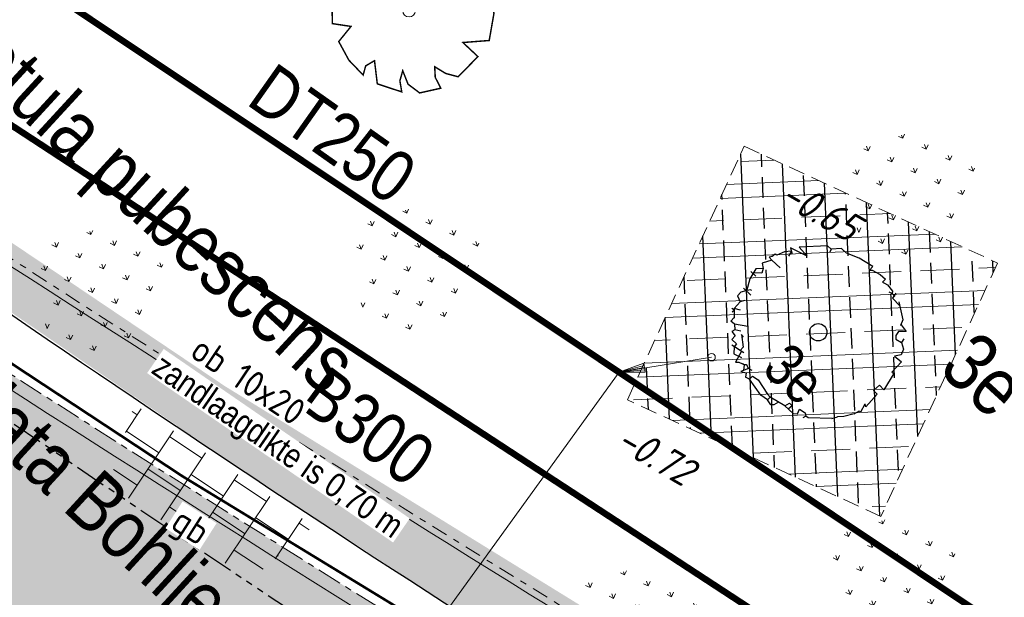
# Model space of a CAD drawing. Header units: metres. Extents: x 111546 to 149831, y 498798 to 507863.
# Tile 346 of 656: x 112004 to 112019, y 501482 to 501491. Entities that reach past the tile are written whole.
import ezdxf
from ezdxf.enums import TextEntityAlignment as Align

# ---------------------------------------------------------------- set-up
doc = ezdxf.new("R2010")
doc.units = ezdxf.units.M
for name, pattern in [('ACAD_ISO06W100', [36, 24, -3, 0, -3, 0, -3, 0, -3]), ('ACAD_ISO14W100', [24, 12, -3, 0, -3, 0, -3, 0, -3]), ('CENTER2', [28.575, 19.05, -3.175, 3.175, -3.175]), ('DASHDOT', [25.4, 12.7, -6.35, 0, -6.35]), ('DASHDOT2', [12.7, 6.35, -3.175, 0, -3.175]), ('DASHED', [19.05, 12.7, -6.35]), ('RI-HWA', [7.4, 5, -2.4])]:
    doc.linetypes.add(name, pattern=pattern)
for name, color, linetype in [('0-hoogte mv-bestaand', 253, 'Continuous'), ('0-maatvoering details', 3, 'Continuous'), ('1-ontgraven teelaarde tbv aanbrengen cunet', 252, 'DASHED'), ('1-ontgraven teelaarde tbv grondverbetering bomen', 153, 'Continuous'), ('2-nw-diameter DWA', 20, 'Continuous'), ('2-nw-diameter HWA', 160, 'Continuous'), ('2-nw-streng-DWA beton', 20, 'DASHED'), ('2-nw-streng-HWA', 160, 'RI-HWA'), ('3-NW-HV-316010+318010-Afwerken zandbed voor wegfundering en menggranulaat-opp', 20, 'Continuous'), ('3-vw-asfalt-zagen', 160, 'IE-TERREINAFSCHEIDING-KUNSTMATIG-OPEN'), ('3-vw-band-gazonband', 112, 'ACAD_ISO06W100'), ('3-vw-band-ob 6x20', 30, 'Continuous'), ('4-nw-boom tekst', 7, 'Continuous'), ('Q26_BOOM', 252, 'Continuous')]:
    doc.layers.add(name, color=color, linetype=linetype)
for name, color, linetype, lineweight in [('2-nw-inlaat-hwa 125', 160, 'Continuous', 15), ('2-YY-kolkleiding HWA 125mm', 150, 'Continuous', 15), ('3-nw-band-gb 5-20x20 gb-achterkant', 7, 'CENTER2', 13), ('3-nw-band-gb 5-20x20 gb-voorkant', 7, 'Continuous', 13), ('3-nw-band-ob 10x20', 7, 'Continuous', 13), ('3-nw-band-ob 10x20-achterkant', 7, 'DASHDOT', 13), ('3-nw-band-trb18-20x20-achterkant-betonrug', 20, 'ACAD_ISO14W100', 13), ('3-nw-band-trb18-20x20-achterkant-stelspecie', 103, 'DASHDOT2', 15), ('3-nw-band-trb18-20x20-voorkant-betonrug', 20, 'Continuous', 13), ('3-nw-band-trb18-20x20-voorkant-stelspecie', 103, 'Continuous', 15), ('3-nw-BSS-wit-tussen tegels en asfalt fietspad', 2, 'DASHED', 13), ('3-nw-mat-hatch-asfalt zwart', 7, 'Continuous', 13), ('3-nw-materiaal scheiding-asfalt', 7, 'DASHED', 15), ('3-nw-text-20-herinrichting', 7, 'Continuous', 15), ('3-vw-verharding', 3, 'Continuous', 15), ('4-bs-gras', 253, 'Continuous', 9), ('4-nw materiaalscheiding-groen', 210, 'DASHED', 13), ('4-nw-boom 1e grootte', 7, 'Continuous', 35), ('4-nw-boom 2e grootte', 7, 'Continuous', 35), ('4-nw-boom 3e grootte', 7, 'Continuous', 35), ('4-nw-grondverbetering moerige grond', 94, 'Continuous', 15)]:
    doc.layers.add(name, color=color, linetype=linetype, lineweight=lineweight)
doc.layers.add('3-nw-menggranulaat', color=7, linetype='Continuous', lineweight=13, true_color=0xebebeb)
doc.styles.add('veysel', font='isocp-ie.shx', dxfattribs={"height": 0.1})
doc.styles.add('Zaanstad', font='ARIALN.TTF')
doc.styles.add('Zaanstad 1-500 2.0mm', font='ARIALN.TTF', dxfattribs={"height": 1})
doc.linetypes.add('IE-TERREINAFSCHEIDING-KUNSTMATIG-OPEN', pattern='A,7,-1.5,[67,NLCS.SHX,S=0.75,R=0,X=0,Y=0],-1.5', length=10)

# ---------------------------------------------------------------- blocks, each defined once
blk = doc.blocks.new('Q26')
at = {"linetype": 'Continuous', "lineweight": 20, "const_width": 0.0225}
blk.add_lwpolyline([(0.757, 0.516), (1.237, 0.371), (1.308, -0.046), (1.235, -0.463), (0.83, -0.494), (1.061, -0.711), (0.757, -1.022), (0.565, -0.971), (0.395, -0.867), (0.404, -1.032), (0.49, -1.198), (0.163, -1.271), (-0.015, -1.136), (-0.097, -0.929), (-0.141, -1.084), (-0.112, -1.255), (-0.489, -1.131), (-0.532, -0.774), (-0.668, -0.854), (-0.707, -0.996), (-0.927, -0.766), (-1.083, -0.479), (-0.894, -0.246), (-1.181, -0.203), (-1.187, 0.104), (-1.122, 0.367), (-0.847, 0.398), (-1.04, 0.503), (-0.879, 0.749), (-0.663, 0.95), (-0.402, 0.826), (-0.388, 0.795), (-0.382, 0.942), (-0.452, 1.088), (-0.194, 1.172), (0.076, 1.199), (0.118, 1.07), (0.119, 0.935), (0.148, 0.935), (0.252, 1.031), (0.325, 1.167), (0.626, 1.059), (0.6, 0.925), (0.525, 0.78), (0.856, 0.885), (1.105, 0.593), (0.924, 0.584)], close=True, dxfattribs=at)
at = {"linetype": 'Continuous', "lineweight": 20}
blk.add_circle((0.001, -0.001), 0.0983, dxfattribs=at)
blk = doc.blocks.new('tgls')
at = {"linetype": 'Continuous'}
for p, q in [((-1.018, -0.663), (-1.018, 0.575)), ((-0.418, -0.668), (-0.418, 0.573)), ((0.182, -0.673), (0.182, 0.57)), ((0.782, -0.678), (0.782, 0.568)), ((-1.018, 0.329), (-1.552, 0.329)), ((0.182, 0.329), (-0.418, 0.329)), ((1.218, 0.329), (0.782, 0.329)), ((-1.618, 0.029), (-1.635, 0.029)), ((-1.618, -0.658), (-1.618, 0.09)), ((-0.418, 0.029), (-1.018, 0.029)), ((0.782, 0.029), (0.182, 0.029)), ((-1.018, -0.271), (-1.618, -0.271)), ((0.182, -0.271), (-0.418, -0.271)), ((1.382, -0.271), (0.782, -0.271)), ((1.382, -0.682), (1.382, -0.248)), ((-1.618, -0.571), (-1.803, -0.571)), ((-0.418, -0.571), (-1.018, -0.571)), ((0.782, -0.571), (0.182, -0.571)), ((1.473, -0.571), (1.382, -0.571))]:
    blk.add_line(p, q, dxfattribs=at)
blk = doc.blocks.new('4-boom 1e grootte')
at = {"layer": '4-nw-boom tekst', "style": 'Zaanstad'}
blk.add_attdef('BOOMSOORT', text='', height=0.9, dxfattribs=at).set_placement((2.842, 1.834), align=Align.BOTTOM_LEFT)
blk = doc.blocks.new('4-boom 3e grootte')
at = {"lineweight": 30}
for p, q in [((-0.307, 1.267), (-0.502, 1.193)), ((-0.063, 1.315), (-0.307, 1.267)), ((-0.063, 1.315), (-0.063, 1.24)), ((-0.063, 1.24), (-0.036, 1.268)), ((-0.036, 1.268), (0.102, 1.303)), ((0.102, 1.303), (0.212, 1.303)), ((0.212, 1.303), (0.206, 1.238)), ((0.206, 1.238), (0.241, 1.25)), ((0.241, 1.25), (0.291, 1.261)), ((0.291, 1.261), (0.413, 1.242)), ((0.413, 1.242), (0.437, 1.212)), ((0.472, 1.252), (0.489, 1.162)), ((-0.795, 1.078), (-1.1, 0.767)), ((-0.722, 1.078), (-0.795, 1.078)), ((-0.612, 1.193), (-0.722, 1.078)), ((-0.722, 1.078), (-0.703, 1.029)), ((-0.502, 1.193), (-0.612, 1.193)), ((0.437, 1.212), (0.388, 1.193)), ((0.437, 1.212), (0.431, 1.169)), ((0.437, 1.212), (0.498, 1.206)), ((0.489, 1.162), (0.648, 1.15)), ((0.596, 1.187), (0.828, 1.023)), ((0.828, 1.023), (0.864, 0.937)), ((0.864, 0.937), (0.864, 0.949)), ((0.864, 0.949), (0.864, 0.937)), ((0.864, 0.949), (0.992, 0.925)), ((0.992, 0.925), (0.901, 0.846)), ((-1.1, 0.767), (-0.917, 0.747)), ((0.901, 0.846), (0.913, 0.773)), ((0.913, 0.773), (0.956, 0.73)), ((1.041, 0.815), (1.053, 0.754)), ((-1.148, 0.638), (-1.222, 0.559)), ((-0.917, 0.747), (-1.197, 0.669)), ((-1.197, 0.669), (-1.112, 0.614)), ((-1.148, 0.638), (-1.13, 0.553)), ((0.956, 0.73), (1.053, 0.754)), ((1.053, 0.754), (1.145, 0.699)), ((1.175, 0.608), (1.114, 0.526)), ((1.145, 0.699), (1.175, 0.608)), ((-1.222, 0.559), (-1.27, 0.443)), ((1.114, 0.526), (1.254, 0.535)), ((1.254, 0.535), (1.254, 0.315)), ((-1.276, 0.334), (-1.356, 0.199)), ((-1.313, 0.378), (-1.337, 0.34)), ((-1.337, 0.34), (-1.276, 0.334)), ((-1.301, 0.437), (-1.313, 0.378)), ((-1.27, 0.443), (-1.301, 0.437)), ((-1.1, 0.334), (-1.276, 0.334)), ((1.254, 0.315), (1.291, 0.321)), ((1.291, 0.321), (1.346, 0.029)), ((-1.356, 0.199), (-1.289, 0.151)), ((-1.289, 0.151), (-1.368, 0.071)), ((-1.368, 0.071), (-1.331, -0.106)), ((-1.258, 0.083), (-1.353, 0)), ((-1.289, 0.151), (-1.258, 0.083)), ((1.248, 0.041), (1.236, -0.087)), ((1.346, 0.029), (1.248, 0.041)), ((-1.398, -0.014), (-1.295, -0.014)), ((-1.331, -0.106), (-1.24, -0.282)), ((1.236, -0.087), (1.315, -0.087)), ((1.315, -0.087), (1.315, -0.35)), ((-1.307, -0.282), (-1.148, -0.282)), ((-1.252, -0.282), (-1.295, -0.35)), ((-1.209, -0.221), (-1.246, -0.27)), ((-1.191, -0.221), (-1.209, -0.221)), ((-1.295, -0.35), (-1.295, -0.429)), ((-1.295, -0.429), (-1.203, -0.471)), ((-1.167, -0.411), (-1.203, -0.471)), ((1.315, -0.459), (1.279, -0.325)), ((1.315, -0.35), (1.279, -0.325)), ((-1.203, -0.471), (-1.203, -0.606)), ((-1.112, -0.557), (-1.203, -0.606)), ((-1.203, -0.606), (-1.1, -0.715)), ((1.261, -0.551), (1.169, -0.691)), ((1.261, -0.551), (1.285, -0.471)), ((1.315, -0.459), (1.285, -0.471)), ((-1.179, -0.624), (-1.228, -0.63)), ((-1.179, -0.624), (-1.185, -0.667)), ((-1.106, -0.783), (-1.106, -0.709)), ((-0.856, -0.667), (-1.033, -0.783)), ((1.053, -0.837), (1.102, -0.758)), ((1.169, -0.691), (1.102, -0.758)), ((-1.033, -0.783), (-1.106, -0.783)), ((-1.033, -0.783), (-0.972, -0.844)), ((-0.972, -0.844), (-0.99, -0.892)), ((-0.99, -0.892), (-0.904, -0.904)), ((-0.886, -0.795), (-0.972, -0.844)), ((-0.904, -0.904), (-0.904, -0.984)), ((-0.795, -0.837), (-0.844, -0.825)), ((-0.844, -0.825), (-0.697, -0.953)), ((1.053, -0.837), (0.779, -1.075)), ((-0.904, -0.984), (-0.807, -0.984)), ((-0.63, -1.008), (-0.844, -1.045)), ((-0.807, -0.984), (-0.801, -1.039)), ((-0.801, -1.039), (-0.734, -1.124)), ((-0.697, -0.953), (-0.697, -1.02)), ((-0.672, -1.015), (-0.624, -1.203)), ((0.59, -1.069), (0.693, -1.051)), ((0.693, -1.051), (0.736, -1.081)), ((-0.734, -1.124), (-0.606, -1.087)), ((-0.624, -1.203), (-0.587, -1.167)), ((-0.587, -1.167), (-0.532, -1.148)), ((-0.502, -1.142), (-0.532, -1.148)), ((-0.471, -1.118), (-0.502, -1.142)), ((-0.502, -1.142), (-0.451, -1.213)), ((-0.478, -1.112), (-0.471, -1.118)), ((-0.471, -1.118), (-0.411, -1.136)), ((-0.411, -1.136), (-0.471, -1.252)), ((-0.471, -1.252), (-0.391, -1.212)), ((-0.35, -1.124), (-0.411, -1.136)), ((-0.391, -1.212), (-0.356, -1.27)), ((-0.289, -1.185), (-0.185, -1.167)), ((-0.289, -1.246), (-0.289, -1.185)), ((-0.185, -1.167), (0.071, -1.234)), ((0.388, -1.185), (0.132, -1.24)), ((0.279, -1.208), (0.254, -1.289)), ((0.388, -1.185), (0.413, -1.106)), ((0.388, -1.185), (0.565, -1.185)), ((0.413, -1.106), (0.474, -1.106)), ((0.474, -1.106), (0.462, -1.185)), ((0.565, -1.185), (0.614, -1.142)), ((0.614, -1.142), (0.59, -1.069)), ((0.736, -1.081), (0.718, -1.13)), ((0.779, -1.075), (0.736, -1.081)), ((-0.289, -1.246), (-0.356, -1.27)), ((0.004, -1.313), (-0.289, -1.246)), ((0.132, -1.295), (0.004, -1.313)), ((0.071, -1.234), (0.132, -1.24)), ((0.132, -1.24), (0.132, -1.295)), ((0.218, -1.319), (0.132, -1.295)), ((0.254, -1.289), (0.218, -1.319))]:
    blk.add_line(p, q, dxfattribs=at)
blk.add_circle((0, 0), 0.134, dxfattribs=at)
at = {"layer": '4-nw materiaalscheiding-groen', "color": 7, "style": 'Zaanstad'}
blk.add_text('3e', height=0.65, dxfattribs=at).set_placement((-0.246, -1.04))
at = {"layer": '4-nw-boom tekst', "style": 'Zaanstad'}
blk.add_attdef('BOOMSOORT', text='', height=0.9, dxfattribs=at).set_placement((1.754, 0.535), align=Align.BOTTOM_LEFT)
blk = doc.blocks.new('4-boom 2e grootte')
at = {"layer": '4-nw-boom tekst', "style": 'Zaanstad'}
blk.add_attdef('BOOMSOORT', text='', height=0.9, dxfattribs=at).set_placement((2.061, 1.223), align=Align.BOTTOM_LEFT)
blk = doc.blocks.new('2-inlaat')
for p, q in [((-1.728, 2.693), (0, 0)), ((0, 0), (-0.357, 0.822))]:
    blk.add_line(p, q)
blk.add_lwpolyline([(-0.357, 0.822), (-0.618, 0.653), (0, 0), (-0.424, 0.781), (-0.552, 0.694), (0, 0), (-0.491, 0.739)])
blk.add_circle((-1.728, 2.693), 0.128)

msp = doc.modelspace()

# ---------------------------------------------------------------- hatches: boundary and pattern name
at = {"layer": '1-ontgraven teelaarde tbv grondverbetering bomen', "ltscale": 10}
h = msp.add_hatch(dxfattribs=at)
h.set_pattern_fill('ANSI33', color=256, scale=0.1, angle=90)
h.set_pattern_definition([(92.41437, (111779.7938, 501456.31576), (-0.6344363, -0.0267502), []), (92.41437, (111780.0976, 501456.64635), (-0.6344363, -0.0267502), [0.3175, -0.15875])])
h.paths.add_polyline_path([(112014.8913, 501489.278), (112018.7969, 501487.479), (112016.9978, 501483.5734), (112013.0923, 501485.3725)])
at = {"layer": '3-nw-menggranulaat', "ltscale": 0.02}
h = msp.add_hatch(color=256, dxfattribs=at)
h.dxf.hatch_style = 1
edge = h.paths.add_edge_path()
edge.add_arc((112001.698, 501254.9293), 191.0978, 65.157628, 68.54918, ccw=False)
edge.add_arc((112051.5937, 501362.7078), 72.3301, 58.728744, 65.15638, ccw=False)
edge.add_arc((112051.9885, 501363.7727), 71.2153, 53.128423, 58.555518, ccw=False)
edge.add_arc((112109.7502, 501439.076), 23.7066, 230.65127, 256.57782)
edge.add_line((112104.2473, 501416.0169), (112103.2894, 501419.9684))
edge.add_arc((112112.977, 501444.7965), 26.6512, 237.88147, 248.68499, ccw=False)
edge.add_arc((112164.7613, 501522.5479), 120.0615, 234.033446, 236.678612, ccw=False)
edge.add_arc((112059.1446, 501375.1409), 61.2836, 55.054594, 58.728773)
edge.add_arc((112051.5933, 501362.7072), 75.8308, 58.728773, 65.156409)
edge.add_arc((112001.698, 501254.9293), 194.5978, 65.157628, 68.549965)
edge.add_arc((110702.9936, 497927.1044), 3766.8587, 68.6746807, 68.8977944)
edge.add_arc((112177.1944, 501730.1081), 311.9351, 242.796586, 247.770921, ccw=False)
edge.add_arc((112034.708, 501452.9589), 0.305, 164.6922, 247.8295, ccw=False)
edge.add_line((112034.4139, 501453.0394), (112034.5326, 501453.2655))
edge.add_line((112034.5326, 501453.2655), (112031.5168, 501454.8335))
edge.add_line((112031.5168, 501454.8335), (112031.0519, 501453.9907))
edge.add_arc((112030.7892, 501454.1356), 0.3, 231.13017, 331.11964, ccw=False)
edge.add_line((112030.6009, 501453.902), (112028.9217, 501455.2555))
edge.add_arc((112008.6918, 501427.6832), 34.1977, 53.73245, 61.20333)
edge.add_arc((112196.9704, 501771.6456), 357.9235, 232.750083, 241.314196, ccw=False)
edge.add_arc((111980.5292, 501486.9543), 0.3, 141.9463, 226.27403, ccw=False)
edge.add_line((111980.293, 501487.1392), (111980.4168, 501487.2974))
edge.add_line((111980.4168, 501487.2974), (111977.7245, 501489.3714))
edge.add_line((111977.7245, 501489.3714), (111977.5962, 501489.2129))
edge.add_arc((111977.3591, 501489.3967), 0.3, 231.9463, 322.22415, ccw=False)
edge.add_arc((112183.8463, 501755.0102), 336.7335, 231.040572, 232.138425, ccw=False)
edge.add_arc((112182.5932, 501757.506), 337.8959, 220.566267, 231.471905, ccw=False)
edge.add_line((111925.9091, 501537.7631), (111924.814, 501538.9138))
edge.add_line((111924.814, 501538.9138), (111924.2688, 501539.4794))
edge.add_line((111924.2688, 501539.4794), (111923.5727, 501540.1514))
edge.add_line((111923.5727, 501540.1514), (111923.062, 501540.6079))
edge.add_line((111923.062, 501540.6079), (111921.6684, 501541.8303))
edge.add_line((111921.6684, 501541.8303), (111920.9772, 501542.4758))
edge.add_line((111920.9772, 501542.4758), (111919.1418, 501544.1465))
edge.add_line((111919.1418, 501544.1465), (111913.4894, 501549.4428))
edge.add_line((111913.4894, 501549.4428), (111910.022, 501552.7518))
edge.add_arc((111923.8992, 501567.7123), 20.4057, 215.1917, 227.15117, ccw=False)
edge.add_line((111907.2231, 501555.9522), (111906.5301, 501556.9348))
edge.add_line((111906.5301, 501556.9348), (111901.6864, 501564.2844))
edge.add_arc((111902.3519, 501564.7283), 0.8, 131.72399, 213.70598, ccw=False)
edge.add_line((111901.8195, 501565.3254), (111902.7886, 501566.1896))
edge.add_line((111902.7886, 501566.1896), (111900.5994, 501568.6589))
edge.add_line((111900.5994, 501568.6589), (111900.1549, 501568.2625))
edge.add_arc((111899.6225, 501568.8596), 0.8, 216.71707, 311.72399, ccw=False)
edge.add_line((111898.9812, 501568.3813), (111897.54, 501570.3136))
edge.add_arc((111772.2737, 501477.014), 156.1937, 36.679082, 48.164313)
edge.add_line((111876.4543, 501593.3878), (111874.8319, 501591.4998))
edge.add_arc((111771.4048, 501476.2953), 154.8201, 36.700144, 48.083473, ccw=False)
edge.add_line((111895.5355, 501568.8199), (111898.8593, 501564.0338))
edge.add_line((111898.8593, 501564.0338), (111905.3584, 501554.1339))
edge.add_line((111905.3584, 501554.1339), (111906.9046, 501552.4156))
edge.add_line((111906.9046, 501552.4156), (111913.78, 501545.912))
edge.add_arc((111912.8891, 501544.9653), 1.3, -43.26018, 46.73982, ccw=False)
edge.add_line((111913.8359, 501544.0744), (111913.7325, 501543.9646))
edge.add_line((111913.7325, 501543.9646), (111915.8445, 501541.9772))
edge.add_line((111915.8445, 501541.9772), (111915.9441, 501542.0831))
edge.add_arc((111916.8908, 501541.1922), 1.3, 47.69038, 136.73982, ccw=False)
edge.add_line((111917.7659, 501542.1535), (111919.3503, 501540.7113))
edge.add_line((111919.3503, 501540.7113), (111920.0576, 501540.0508))
edge.add_line((111920.0576, 501540.0508), (111921.471, 501538.811))
edge.add_line((111921.471, 501538.811), (111921.9389, 501538.3928))
edge.add_line((111921.9389, 501538.3928), (111922.5707, 501537.7827))
edge.add_line((111922.5707, 501537.7827), (111923.0807, 501537.2536))
edge.add_line((111923.0807, 501537.2536), (111924.129, 501536.1523))
edge.add_arc((112182.606, 501757.5182), 340.3135, 220.57754, 231.46588)
edge.add_arc((112197.293, 501772.0462), 360.8357, 231.07875, 241.303034)
edge.add_arc((112007.7091, 501426.1344), 33.6227, 49.73343, 60.96455, ccw=False)
edge.add_arc((112028.8645, 501451.2589), 0.7839, -83.36949, 42.65398, ccw=False)
edge.add_line((112028.955, 501450.4803), (112031.5441, 501448.28))
edge.add_line((112031.5441, 501448.28), (112031.8857, 501448.6756))
edge.add_arc((112033.171, 501447.5628), 1.7, 62.97169, 139.11462, ccw=False)
edge.add_arc((112177.1547, 501730.0166), 315.3354, 242.989412, 247.77186)
edge.add_arc((110974.1351, 498626.0188), 3013.6949, 68.6444967, 68.9242664, ccw=False)
edge = h.paths.add_edge_path()
edge.add_line((112111.9121, 501441.0392), (112112.1191, 501440.9125))
edge.add_line((112112.1191, 501440.9125), (112110.4333, 501438.1575))
edge.add_line((112110.4333, 501438.1575), (112110.375, 501438.2061))
edge.add_arc((112108.6256, 501435.7054), 3.0518, 55.02503, 92.90173)
edge.add_arc((112109.2258, 501423.8652), 14.9073, 92.90173, 99.23873)
edge.add_arc((112100.3974, 501478.1406), 40.0815, 269.48073, 279.23873, ccw=False)
edge.add_arc((112100.3155, 501469.1003), 31.0408, 252.56044, 269.48073, ccw=False)
edge.add_arc((112170.1164, 501691.2975), 263.9437, 245.240897, 252.560441, ccw=False)
edge.add_line((112059.5757, 501451.6164), (112050.7963, 501455.6654))
edge.add_line((112050.7963, 501455.6654), (112047.4499, 501457.2685))
edge.add_arc((112190.023, 501757.5748), 332.4319, 243.111802, 244.603553, ccw=False)
edge.add_arc((112039.3202, 501460.3675), 0.8, 63.2445, 152.48679)
edge.add_line((112038.6106, 501460.7371), (112037.8612, 501459.2982))
edge.add_line((112037.8612, 501459.2982), (112034.9344, 501460.8226))
edge.add_line((112034.9344, 501460.8226), (112035.6742, 501462.2431))
edge.add_arc((112034.9647, 501462.6126), 0.8, 332.48762, 420.59381)
edge.add_arc((112275.291, 501908.2182), 505.4817, 235.788916, 241.662589, ccw=False)
edge.add_line((111991.0872, 501490.1991), (111991.0604, 501489.3846))
edge.add_line((111991.0604, 501489.3846), (111990.3902, 501488.4659))
edge.add_line((111990.3902, 501488.4659), (111990.2041, 501488.6082))
edge.add_line((111990.2041, 501488.6082), (111990.0793, 501488.4452))
edge.add_line((111990.0793, 501488.4452), (111977.7692, 501497.8639))
edge.add_line((111977.7692, 501497.8639), (111977.565, 501498.0276))
edge.add_line((111977.565, 501498.0276), (111978.095, 501498.6415))
edge.add_line((111978.095, 501498.6415), (111979.39, 501499.3726))
edge.add_arc((111997.1799, 501521.5675), 28.4446, 224.07846, 231.28689, ccw=False)
edge.add_arc((112011.2297, 501537.5601), 49.6925, 220.73376, 226.05653, ccw=False)
edge.add_arc((112004.0606, 501531.3864), 40.2315, 216.40767, 220.73376, ccw=False)
edge.add_arc((111935.6825, 501480.9596), 44.7298, 36.40767, 46.82882)
edge.add_line((111966.2858, 501513.5816), (111959.0785, 501520.3429))
edge.add_arc((111919.1455, 501479.1951), 57.3392, 45.858344, 48.741754)
edge.add_arc((111890.7668, 501446.8448), 100.3729, 48.741754, 56.755786)
edge.add_arc((111976.1671, 501575.8307), 54.3253, 222.88148, 236.00412, ccw=False)
edge.add_arc((112182.606, 501757.5182), 329.3135, 218.703715, 221.603545, ccw=False)
edge.add_line((111925.6131, 501551.6007), (111920.7591, 501557.616))
edge.add_arc((111461.8769, 501177.7845), 595.6885, 39.6156525, 41.2763376)
edge.add_arc((111908.9574, 501570.2273), 0.8, 41.27634, 131.66159)
edge.add_line((111908.4257, 501570.825), (111908.1369, 501570.568))
edge.add_line((111908.1369, 501570.568), (111905.8768, 501573.1081))
edge.add_line((111905.8768, 501573.1081), (111906.175, 501573.3734))
edge.add_arc((111905.6432, 501573.9711), 0.8, 311.66159, 401.75791)
edge.add_arc((111461.8769, 501177.7845), 595.6885, 41.757908, 42.8449809)
edge.add_line((111898.6335, 501582.8629), (111897.607, 501581.9109))
edge.add_line((111897.607, 501581.9109), (111894.0227, 501585.7427))
edge.add_line((111894.0227, 501585.7427), (111895.0401, 501586.7032))
edge.add_arc((111980.691, 501669.1707), 118.899, 222.95778, 223.915217, ccw=False)
edge.add_arc((112803.4011, 502423.9206), 1235.3633, 220.7094983, 222.5739803, ccw=False)
edge.add_line((111866.9632, 501618.1869), (111868.8255, 501619.8336))
edge.add_arc((112774.578, 502398.8635), 1194.6862, 220.6985415, 222.6242771)
edge.add_arc((111460.9003, 501176.9176), 599.4937, 39.6184709, 43.5335799, ccw=False)
edge.add_line((111922.6949, 501559.1981), (111927.5614, 501553.1673))
edge.add_arc((112098.3634, 501688.0234), 217.6223, 218.292712, 220.747944)
edge.add_line((111933.4953, 501545.9742), (111937.5449, 501541.2959))
edge.add_arc((111972.5269, 501571.5771), 46.2676, 220.8802, 236.75579)
edge.add_arc((111890.7668, 501446.8448), 102.8729, 48.741754, 56.755786, ccw=False)
edge.add_arc((111919.1455, 501479.1951), 59.8392, 45.878833, 48.741754, ccw=False)
edge.add_line((111960.8042, 501522.1518), (111967.9962, 501515.4049))
edge.add_arc((111935.6825, 501480.9596), 47.2298, 36.40767, 46.82882, ccw=False)
edge.add_arc((112004.0606, 501531.3864), 37.7315, 216.40767, 220.73376)
edge.add_arc((112011.2297, 501537.5601), 47.1925, 220.73376, 226.10946)
edge.add_arc((111997.1799, 501521.5675), 25.9446, 223.98411, 233.56858)
edge.add_line((111981.7724, 501500.6933), (111991.3844, 501493.8705))
edge.add_arc((112275.291, 501908.2182), 502.2817, 235.581477, 241.662589)
edge.add_line((112036.8764, 501466.1261), (112048.8348, 501460.1532))
edge.add_line((112048.8348, 501460.1532), (112052.1577, 501458.5615))
edge.add_line((112052.1577, 501458.5615), (112060.9159, 501454.5222))
edge.add_arc((112170.1164, 501691.2975), 260.7437, 245.240897, 252.560441)
edge.add_arc((112100.3155, 501469.1003), 27.8408, 252.56044, 257.84744)
edge.add_line((112094.4546, 501441.8834), (112094.9128, 501441.7597))
edge.add_arc((112099.9286, 501461.9459), 20.8, 256.04601, 272.71497)
edge.add_line((112100.9139, 501441.1693), (112103.5978, 501441.3677))
h = msp.add_hatch(color=256, dxfattribs=at)
h.dxf.hatch_style = 1
edge = h.paths.add_edge_path()
edge.add_line((112111.9121, 501441.0392), (112112.1191, 501440.9125))
edge.add_line((112112.1191, 501440.9125), (112110.4333, 501438.1575))
edge.add_line((112110.4333, 501438.1575), (112110.375, 501438.2061))
edge.add_arc((112108.6256, 501435.7054), 3.0518, 55.02503, 92.90173)
edge.add_arc((112109.2258, 501423.8652), 14.9073, 92.90173, 99.23873)
edge.add_arc((112100.3974, 501478.1406), 40.0815, 269.48073, 279.23873, ccw=False)
edge.add_arc((112100.3155, 501469.1003), 31.0408, 252.56044, 269.48073, ccw=False)
edge.add_arc((112170.1164, 501691.2975), 263.9437, 245.240897, 252.560441, ccw=False)
edge.add_line((112059.5757, 501451.6164), (112050.7963, 501455.6654))
edge.add_line((112050.7963, 501455.6654), (112047.4499, 501457.2685))
edge.add_arc((112190.023, 501757.5748), 332.4319, 243.111802, 244.603553, ccw=False)
edge.add_arc((112039.3202, 501460.3675), 0.8, 63.2445, 152.48679)
edge.add_line((112038.6106, 501460.7371), (112037.8612, 501459.2982))
edge.add_line((112037.8612, 501459.2982), (112034.9344, 501460.8226))
edge.add_line((112034.9344, 501460.8226), (112035.6742, 501462.2431))
edge.add_arc((112034.9647, 501462.6126), 0.8, 332.48762, 420.59381)
edge.add_arc((112275.291, 501908.2182), 505.4817, 235.788916, 241.662589, ccw=False)
edge.add_line((111991.0872, 501490.1991), (111991.0604, 501489.3846))
edge.add_line((111991.0604, 501489.3846), (111990.3902, 501488.4659))
edge.add_line((111990.3902, 501488.4659), (111990.2041, 501488.6082))
edge.add_line((111990.2041, 501488.6082), (111990.0793, 501488.4452))
edge.add_line((111990.0793, 501488.4452), (111977.7692, 501497.8639))
edge.add_line((111977.7692, 501497.8639), (111977.565, 501498.0276))
edge.add_line((111977.565, 501498.0276), (111978.095, 501498.6415))
edge.add_line((111978.095, 501498.6415), (111979.39, 501499.3726))
edge.add_arc((111997.1799, 501521.5675), 28.4446, 224.07846, 231.28689, ccw=False)
edge.add_arc((112011.2297, 501537.5601), 49.6925, 220.73376, 226.05653, ccw=False)
edge.add_arc((112004.0606, 501531.3864), 40.2315, 216.40767, 220.73376, ccw=False)
edge.add_arc((111935.6825, 501480.9596), 44.7298, 36.40767, 46.82882)
edge.add_line((111966.2858, 501513.5816), (111959.0785, 501520.3429))
edge.add_arc((111919.1455, 501479.1951), 57.3392, 45.858344, 48.741754)
edge.add_arc((111890.7668, 501446.8448), 100.3729, 48.741754, 56.755786)
edge.add_arc((111976.1671, 501575.8307), 54.3253, 222.88148, 236.00412, ccw=False)
edge.add_arc((112182.606, 501757.5182), 329.3135, 218.703715, 221.603545, ccw=False)
edge.add_line((111925.6131, 501551.6007), (111920.7591, 501557.616))
edge.add_arc((111461.8769, 501177.7845), 595.6885, 39.6156525, 41.2763376)
edge.add_arc((111908.9574, 501570.2273), 0.8, 41.27634, 131.66159)
edge.add_line((111908.4257, 501570.825), (111908.1369, 501570.568))
edge.add_line((111908.1369, 501570.568), (111905.8768, 501573.1081))
edge.add_line((111905.8768, 501573.1081), (111906.175, 501573.3734))
edge.add_arc((111905.6432, 501573.9711), 0.8, 311.66159, 401.75791)
edge.add_arc((111461.8769, 501177.7845), 595.6885, 41.757908, 42.8449809)
edge.add_line((111898.6335, 501582.8629), (111897.607, 501581.9109))
edge.add_line((111897.607, 501581.9109), (111894.0227, 501585.7427))
edge.add_line((111894.0227, 501585.7427), (111895.0401, 501586.7032))
edge.add_arc((111980.691, 501669.1707), 118.899, 222.95778, 223.915217, ccw=False)
edge.add_arc((112803.4011, 502423.9206), 1235.3633, 220.7094983, 222.5739803, ccw=False)
edge.add_line((111866.9632, 501618.1869), (111868.8255, 501619.8336))
edge.add_arc((112774.578, 502398.8635), 1194.6862, 220.6985415, 222.6242771)
edge.add_arc((111460.9003, 501176.9176), 599.4937, 39.6184709, 43.5335799, ccw=False)
edge.add_line((111922.6949, 501559.1981), (111927.5614, 501553.1673))
edge.add_arc((112098.3634, 501688.0234), 217.6223, 218.292712, 220.747944)
edge.add_line((111933.4953, 501545.9742), (111937.5449, 501541.2959))
edge.add_arc((111972.5269, 501571.5771), 46.2676, 220.8802, 236.75579)
edge.add_arc((111890.7668, 501446.8448), 102.8729, 48.741754, 56.755786, ccw=False)
edge.add_arc((111919.1455, 501479.1951), 59.8392, 45.878833, 48.741754, ccw=False)
edge.add_line((111960.8042, 501522.1518), (111967.9962, 501515.4049))
edge.add_arc((111935.6825, 501480.9596), 47.2298, 36.40767, 46.82882, ccw=False)
edge.add_arc((112004.0606, 501531.3864), 37.7315, 216.40767, 220.73376)
edge.add_arc((112011.2297, 501537.5601), 47.1925, 220.73376, 226.10946)
edge.add_arc((111997.1799, 501521.5675), 25.9446, 223.98411, 233.56858)
edge.add_line((111981.7724, 501500.6933), (111991.3844, 501493.8705))
edge.add_arc((112275.291, 501908.2182), 502.2817, 235.581477, 241.662589)
edge.add_line((112036.8764, 501466.1261), (112048.8348, 501460.1532))
edge.add_line((112048.8348, 501460.1532), (112052.1577, 501458.5615))
edge.add_line((112052.1577, 501458.5615), (112060.9159, 501454.5222))
edge.add_arc((112170.1164, 501691.2975), 260.7437, 245.240897, 252.560441)
edge.add_arc((112100.3155, 501469.1003), 27.8408, 252.56044, 257.84744)
edge.add_line((112094.4546, 501441.8834), (112094.9128, 501441.7597))
edge.add_arc((112099.9286, 501461.9459), 20.8, 256.04601, 272.71497)
edge.add_line((112100.9139, 501441.1693), (112103.5978, 501441.3677))
edge.add_line((112103.5978, 501441.3677), (112107.926, 501441.8032))
edge.add_arc((112108.6187, 501434.6366), 7.2, 62.77997, 95.52091, ccw=False)
at = {"layer": '4-bs-gras'}
h = msp.add_hatch(dxfattribs=at)
h.set_pattern_fill('AGR-KRUIDEN', color=256, scale=0.04, pattern_type=2)
h.set_pattern_definition([(110.0468, (111996.0346, 501476.81174), (-0.3626612, 0.1687508), [0.075, -0.4906854]), (65.0468, (111996.0346, 501476.81174), (-0.362661, 0.168751), [0.075, -0.325]), (155.0468, (111996.0346, 501476.81174), (-0.168751, -0.362661), [0.075, -0.325])])
h.paths.add_polyline_path([(112018.4505, 501489.0065), (112017.7337, 501489.5986), (112017.0789, 501489.3597), (112016.5057, 501489.3547), (112016.5146, 501488.344), (112016.8156, 501487.5191), (112017.7457, 501487.5756), (112018.1809, 501488.081), (112018.3676, 501488.2813)])
h = msp.add_hatch(dxfattribs=at)
h.set_pattern_fill('AGR-KRUIDEN', color=256, scale=0.04, pattern_type=2)
h.set_pattern_definition([(110.0468, (111988.39356, 501475.65764), (-0.3626612, 0.1687508), [0.075, -0.4906854]), (65.0468, (111988.39356, 501475.65764), (-0.362661, 0.168751), [0.075, -0.325]), (155.0468, (111988.39356, 501475.65764), (-0.168751, -0.362661), [0.075, -0.325])])
h.paths.add_polyline_path([(112010.8095, 501487.8524), (112010.0926, 501488.4445), (112009.4379, 501488.2056), (112008.8647, 501488.2006), (112008.8735, 501487.1899), (112009.1746, 501486.365), (112010.1046, 501486.4215), (112010.5399, 501486.9269), (112010.7265, 501487.1272)])
h = msp.add_hatch(dxfattribs=at)
h.set_pattern_fill('AGR-KRUIDEN', color=256, scale=0.04, pattern_type=2)
h.set_pattern_definition([(110.0468, (111983.52786, 501475.33016), (-0.3626612, 0.1687508), [0.075, -0.4906854]), (65.0468, (111983.52786, 501475.33016), (-0.362661, 0.168751), [0.075, -0.325]), (155.0468, (111983.52786, 501475.33016), (-0.168751, -0.362661), [0.075, -0.325])])
h.paths.add_polyline_path([(112005.9438, 501487.5249), (112005.2269, 501488.117), (112004.5722, 501487.8781), (112003.999, 501487.8731), (112004.0078, 501486.8625), (112004.3089, 501486.0375), (112005.2389, 501486.0941), (112005.6742, 501486.5994), (112005.8608, 501486.7997)])
h = msp.add_hatch(dxfattribs=at)
h.set_pattern_fill('AGR-KRUIDEN', color=256, scale=0.04, pattern_type=2)
h.set_pattern_definition([(110.0468, (111995.73072, 501470.8695), (-0.3626612, 0.1687508), [0.075, -0.4906854]), (65.0468, (111995.7307, 501470.8695), (-0.362661, 0.168751), [0.075, -0.325]), (155.0468, (111995.7307, 501470.8695), (-0.168751, -0.362661), [0.075, -0.325])])
h.paths.add_polyline_path([(112018.1467, 501483.0642), (112017.4298, 501483.6564), (112016.775, 501483.4175), (112016.2019, 501483.4125), (112016.2107, 501482.4018), (112016.5117, 501481.5768), (112017.4418, 501481.6334), (112017.8771, 501482.1387), (112018.0637, 501482.339)])
h = msp.add_hatch(dxfattribs=at)
h.set_pattern_fill('AGR-KRUIDEN', color=256, scale=0.04, pattern_type=2)
h.set_pattern_definition([(110.0468, (111991.74914, 501470.08496), (-0.3626612, 0.1687508), [0.075, -0.4906854]), (65.0468, (111991.74914, 501470.08496), (-0.362661, 0.168751), [0.075, -0.325]), (155.0468, (111991.74914, 501470.08496), (-0.168751, -0.362661), [0.075, -0.325])])
h.paths.add_polyline_path([(112014.1651, 501482.2797), (112013.4482, 501482.8718), (112012.7935, 501482.6329), (112012.2203, 501482.6279), (112012.2291, 501481.6173), (112012.5301, 501480.7923), (112013.4602, 501480.8489), (112013.8955, 501481.3542), (112014.0821, 501481.5545)])
at = {"layer": '4-nw-grondverbetering moerige grond', "ltscale": 0.03}
h = msp.add_hatch(dxfattribs=at)
h.set_pattern_fill('ACO-BETON_IN HET WERK GESTORT', color=256, scale=0.6, pattern_type=2)
h.set_pattern_definition([(2.41510507, (-51.8827, 14.0819), (-0.0379251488, 0.89920058), []), (2.41510507, (-51.3038, 13.5499), (-0.0379251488, 0.89920058), [0.6, -0.3]), (2.41510507, (-51.6619, 13.8789), (-0.0379251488, 0.89920058), [])])
h.paths.add_polyline_path([(112014.8913, 501489.278), (112018.7969, 501487.479), (112016.9978, 501483.5734), (112013.0923, 501485.3725)])

# ---------------------------------------------------------------- linework, layer by layer
at = {"layer": '2-nw-streng-DWA beton', "ltscale": 0.1, "const_width": 0.1}
msp.add_lwpolyline([(112042.5458, 501464.1232), (111983.0443, 501503.0527)], dxfattribs=at)
at = {"layer": '3-nw-band-gb 5-20x20 gb-achterkant', "ltscale": 0.02}
msp.add_lwpolyline([(111992.3855, 501493.1869, 0.0259457), (112036.8764, 501466.1261, 0.0267996)], format="xyb", dxfattribs=at)
at = {"layer": '3-nw-band-gb 5-20x20 gb-voorkant'}
msp.add_lwpolyline([(111992.2724, 501493.022, 0.0259461), (112036.7815, 501465.9501, 0.025927)], format="xyb", dxfattribs=at)
at = {"layer": '3-nw-band-ob 10x20'}
msp.add_lwpolyline([(111992.6817, 501494.6792, 0.023243), (112032.2871, 501470.2323, 0.0230666)], format="xyb", dxfattribs=at)
at = {"layer": '3-nw-band-ob 10x20-achterkant', "ltscale": 0.02}
msp.add_lwpolyline([(111992.7847, 501494.73, 0.0231605), (112032.2405, 501470.3726, 0.0230699)], format="xyb", dxfattribs=at)
at = {"layer": '3-nw-band-trb18-20x20-achterkant-betonrug', "ltscale": 0.05}
msp.add_lwpolyline([(111990.2418, 501488.5741, 0.0371451), (112034.3724, 501461.1163, 0.0371451)], format="xyb", dxfattribs=at)
at = {"layer": '3-nw-band-trb18-20x20-achterkant-stelspecie', "ltscale": 0.05}
msp.add_lwpolyline([(111981.0527, 501486.8119, 0.0413265), (112030.8032, 501455.1967, 0.0413265)], format="xyb", dxfattribs=at)
at = {"layer": '3-nw-band-trb18-20x20-voorkant-betonrug', "ltscale": 0.05}
msp.add_lwpolyline([(112034.4194, 501460.866, -0.0372338), (111990.1482, 501488.3948)], format="xyb", dxfattribs=at)
at = {"layer": '3-nw-band-trb18-20x20-voorkant-stelspecie'}
msp.add_lwpolyline([(111981.1884, 501486.96, 0.0413418), (112030.8947, 501455.3766, 0.0411267)], format="xyb", dxfattribs=at)
at = {"layer": '3-nw-BSS-wit-tussen tegels en asfalt fietspad', "ltscale": 0.025}
for points in [[(111980.1836, 501486.5929, 0.0373844), (112025.175, 501457.4115, 0.0373844)], [(111980.3296, 501486.6076, 0.0373499), (112025.1169, 501457.5641, 0.0419428)]]:
    msp.add_lwpolyline(points, format="xyb", dxfattribs=at)
at = {"layer": '3-NW-HV-316010+318010-Afwerken zandbed voor wegfundering en menggranulaat-opp', "ltscale": 0.02, "const_width": 0.04}
for points in [[(111927.6938, 501553.2421, 0.0124999), (111933.5709, 501546.0396), (111937.6205, 501541.3614, 0.0693823), (111947.2174, 501532.9652, -0.0350034), (111958.6794, 501524.2481, -0.0123328), (111960.8528, 501522.244), (111968.0646, 501515.4778, -0.0455068), (111973.7742, 501509.0511, 0.0188784), (111975.5453, 501506.8301, 0.0234933), (111978.5812, 501503.6222, 0.0418645), (111981.8318, 501500.7738), (111991.42, 501493.9674, 0.0265205), (112036.8671, 501466.2448), (112048.41, 501460.4772), (112052.1996, 501458.6523), (112060.9578, 501454.6131, 0.0319485)], [(112059.5757, 501451.6164), (112050.7963, 501455.6654), (112047.4499, 501457.2685, -0.0065091), (112039.6803, 501461.0818, 0.4103455), (112038.6106, 501460.7371), (112037.8612, 501459.2982), (112034.9344, 501460.8226), (112035.6742, 501462.2431, 0.4045653), (112035.3575, 501463.3096, -0.0254107), (111991.4611, 501489.9451), (111991.0604, 501489.3846), (111990.3902, 501488.4659), (111990.2041, 501488.6082), (111990.0793, 501488.4452), (111977.7692, 501497.8639)]]:
    msp.add_lwpolyline(points, format="xyb", dxfattribs=at)
at = {"layer": '3-NW-HV-316010+318010-Afwerken zandbed voor wegfundering en menggranulaat-opp', "ltscale": 0.02, "elevation": 0}
for points in [[(112059.186, 501441.3564, -0.021708), (112034.5929, 501452.6764, -0.3795514), (112034.4139, 501453.0394), (112034.5326, 501453.2655), (112031.5168, 501454.8335), (112031.0519, 501453.9907, -0.4662517), (112030.6009, 501453.902), (112028.9217, 501455.2555, 0.0326094), (112025.1649, 501457.6518, -0.0373854), (111980.3219, 501486.7375, -0.3855057), (111980.293, 501487.1392), (111980.4168, 501487.2974), (111977.7245, 501489.3714), (111977.5962, 501489.2129, -0.4156346), (111977.1741, 501489.1604, -0.0047903), (111972.1184, 501493.1691, -0.0476208), (111925.9091, 501537.7631)], [(111924.129, 501536.1523, 0.0475451), (111970.5973, 501491.3123, 0.0446415), (112024.0279, 501455.5314, -0.0490443), (112029.441, 501451.79, -0.6129417), (112028.955, 501450.4803), (112031.5441, 501448.28), (112031.8857, 501448.6756, -0.3450253), (112033.9435, 501449.0772, 0.0208704), (112057.8647, 501438.1154, -0.0012207)]]:
    msp.add_lwpolyline(points, format="xyb", dxfattribs=at)
at = {"layer": '3-nw-materiaal scheiding-asfalt', "ltscale": 0.025}
msp.add_lwpolyline([(111990.6267, 501490.5731, 0.025927), (112035.3812, 501463.3536, 0.025927)], format="xyb", dxfattribs=at)
at = {"layer": '3-vw-asfalt-zagen', "ltscale": 0.2, "const_width": 0.02}
msp.add_lwpolyline([(111990.3008, 501488.6549, 0.0371451), (112034.4187, 501461.2049, 0.0371451)], format="xyb", dxfattribs=at)
at = {"layer": '3-vw-band-gazonband', "ltscale": 0.02}
for centre, radius, start, end in [((112205.689, 501780.1633), 357.6927, 233.718033, 237.006752), ((112173.2531, 501734.5473), 304.528, 234.361034, 239.309302)]:
    msp.add_arc(centre, radius, start, end, dxfattribs=at)
at = {"layer": '3-vw-band-ob 6x20', "ltscale": 0.05}
msp.add_arc((112173.7326, 501734.9993), 301.0054, 233.521128, 237.41362, dxfattribs=at)
at = {"layer": '4-nw materiaalscheiding-groen', "ltscale": 0.02}
msp.add_lwpolyline([(112014.8913, 501489.278), (112018.7969, 501487.479), (112016.9978, 501483.5734), (112013.0923, 501485.3725)], close=True, dxfattribs=at)

# ---------------------------------------------------------------- block references
at = {"layer": '2-nw-inlaat-hwa 125', "xscale": 0.4513648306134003, "yscale": 0.4513648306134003, "zscale": 0.4513648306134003, "rotation": 246.5078384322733}
msp.add_blockref('2-inlaat', (112012.9642, 501485.7967, 0), dxfattribs=at)
at = {"layer": '3-vw-verharding', "rotation": 146.239188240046}
msp.add_blockref('tgls', (112006.3719, 501483.8955), dxfattribs=at)
at = {"layer": '4-nw-boom 1e grootte'}
ref = msp.add_blockref('4-boom 1e grootte', (112012.1476, 501500.8633), dxfattribs=dict(at, rotation=317.4143730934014))
ref.add_attrib('BOOMSOORT', '1e orde betula pubescens', dxfattribs={"layer": '4-nw-boom tekst', "height": 0.9, "rotation": 317.41437, "style": 'Zaanstad'}).set_placement((112015.1305, 501499.2668), align=Align.BOTTOM_LEFT)
ref = msp.add_blockref('4-boom 1e grootte', (112003.8544, 501495.4192), dxfattribs=dict(at, rotation=317.4143730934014))
ref.add_attrib('BOOMSOORT', '1e orde betula pubescens', dxfattribs={"layer": '4-nw-boom tekst', "height": 0.9, "rotation": 317.41437, "style": 'Zaanstad'}).set_placement((111999.4968, 501493.2513), align=Align.BOTTOM_LEFT)
at = {"layer": '4-nw-boom 2e grootte'}
ref = msp.add_blockref('4-boom 2e grootte', (112004.7123, 501480.13), dxfattribs=dict(at, rotation=317.4143730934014))
ref.add_attrib('BOOMSOORT', '2e orde Tilia cordata Bohlje', dxfattribs={"layer": '4-nw-boom tekst', "height": 0.9, "rotation": 317.41437, "style": 'Zaanstad'}).set_placement((111997.0537, 501490.0429), align=Align.BOTTOM_LEFT)
ref = msp.add_blockref('4-boom 2e grootte', (111995.217, 501486.459), dxfattribs=dict(at, rotation=317.4143730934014))
ref.add_attrib('BOOMSOORT', '2e orde Esdoorn;  Acer campestre Elsrijk', dxfattribs={"layer": '4-nw-boom tekst', "height": 0.9, "rotation": 317.41437, "style": 'Zaanstad'}).set_placement((111988.8957, 501487.0037), align=Align.BOTTOM_LEFT)
at = {"layer": '4-nw-boom 3e grootte', "lineweight": -3, "rotation": 317.4143730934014}
msp.add_blockref('4-boom 3e grootte', (112016.0326, 501486.4127), dxfattribs=at).add_auto_attribs({'BOOMSOORT': '3e orde Schijnbeuk; Nothofagus antartica'})
at = {"layer": 'Q26_BOOM'}
msp.add_blockref('Q26', (112009.729, 501491.371), dxfattribs=at)

# ---------------------------------------------------------------- texts
at = {"layer": '0-hoogte mv-bestaand', "style": 'veysel', "oblique": 15}
for s, p in [('-0.65', (112015.9532, 501488.1021)), ('-0.72', (112013.4145, 501484.3325))]:
    msp.add_text(s, height=0.45, rotation=330, dxfattribs=at).set_placement(p, align=Align.CENTER)
at = {"layer": '0-maatvoering details', "insert": (112002.8554, 501497.1507), "char_height": 0.12, "attachment_point": 1, "rotation": 317.41437, "style": 'Zaanstad'}
msp.add_mtext_dynamic_manual_height_columns('basis hoeveelheid groeplaatsverbetering:\\P1e grootte (omloop 80 jr./ambitie marginaal)^I= 20 m³\\P2e grootte (omloop 60 jr./ambitie redelijk)^I= 15 m³ \\P3e grootte (omloop 40 jr./ambitie redelijk)^I= 8 m³\\P\\POpmenging groeiplaats afhankelijk van samenstelling bestaande bodem. \\PVarierend tussen het doormengen van 1m³ uitgerijpte compost tot uitwisseling grond met 50% teelaarde.\\PDe groeiplaats moet een organische stof gehalte hebben van 5 tot 12% en een zuurstofgehalte van 16%-18%.', width=8.016879, gutter_width=12.5, heights=[0], dxfattribs=at)
at = {"layer": '2-nw-diameter DWA', "style": 'Zaanstad 1-500 2.0mm'}
msp.add_text('B300', height=0.8, rotation=323.34334, dxfattribs=at).set_placement((112008.7154, 501484.4459), align=Align.BOTTOM_CENTER)
at = {"layer": '2-nw-diameter HWA', "style": 'Zaanstad 1-500 2.0mm'}
msp.add_text('DT250', height=0.8, rotation=324.78648, dxfattribs=at).set_placement((112008.185, 501488.9488), align=Align.BOTTOM_CENTER)

# ---------------------------------------------------------------- next in the draw order: texts
at = {"layer": '3-nw-text-20-herinrichting', "color": 0, "char_height": 0.408319, "attachment_point": 7, "style": 'veysel', "bg_fill": 3, "box_fill_scale": 1.1, "bg_fill_color": 9, "bg_fill_true_color": 13158600, "bg_fill_transparency": 0}
for s, insert, rotation in [('\\A1;ob 10x20', (112006.3277, 501486.0508), 325.97267), ('\\A1;{\\C256;gb}', (112005.9665, 501483.3006), 327.42182)]:
    msp.add_mtext(s, dxfattribs=dict(at, insert=insert, rotation=rotation))

# ---------------------------------------------------------------- next in the draw order: hatches: boundary and pattern name
at = {"layer": '1-ontgraven teelaarde tbv aanbrengen cunet', "ltscale": 10}
h = msp.add_hatch(dxfattribs=at)
h.set_pattern_fill('ANSI33', color=256, scale=0.047949, angle=90)
h.set_pattern_definition([(92.414373, (112558.95048, 501470.19482), (-0.30420793, -0.01282654), []), (92.414373, (112559.09617, 501470.35334), (-0.30420793, -0.01282654), [0.15223911, -0.07611955])])
h.paths.add_polyline_path([(111991.06, 501495.71), (112000.5421, 501488.8097), (112007.1246, 501484.3082), (112011.247, 501481.6168), (112019.2799, 501476.6683), (112023.8442, 501474.0091), (112030.7522, 501470.1845), (112031.973, 501469.533), (112032.3932, 501470.4685), (112026.2251, 501473.8985), (112019.6243, 501477.7274), (112006.8913, 501485.5825), (111993.1379, 501494.8404), (111993.5469, 501501.088)])

# ---------------------------------------------------------------- next in the draw order: texts
at = {"layer": '1-ontgraven teelaarde tbv aanbrengen cunet', "linetype": 'Continuous', "ltscale": 0.02, "insert": (112007.6843, 501484.6168), "char_height": 0.376131, "attachment_point": 5, "rotation": 325.43635, "style": 'Zaanstad', "bg_fill": 3, "box_fill_scale": 1.1, "bg_fill_color": 9, "bg_fill_true_color": 13158600, "bg_fill_transparency": 0}
msp.add_mtext('\\A1;zandlaagdikte is 0,70 m', dxfattribs=at)

# ---------------------------------------------------------------- next in the draw order: hatches: boundary and pattern name
at = {"layer": '3-nw-mat-hatch-asfalt zwart', "ltscale": 0.01}
h = msp.add_hatch(dxfattribs=at)
h.set_pattern_fill('ACO-BRANDWERING', color=256, scale=0.2, angle=90, pattern_type=2)
h.set_pattern_definition([(107.41437309, (0, 0), (-0.28624958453, -0.08978404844), []), (167.41437309, (0, 0), (-0.06536952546, -0.29279143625), [])])
edge = h.paths.add_edge_path()
edge.add_line((111921.0369, 501550.3097), (111918.6925, 501547.5972))
edge.add_line((111918.6925, 501547.5972), (111919.3798, 501546.7439))
edge.add_line((111919.3798, 501546.7439), (111920.6951, 501548.0897))
edge.add_line((111920.6951, 501548.0897), (111922.1952, 501546.1498))
edge.add_line((111922.1952, 501546.1498), (111924.5765, 501543.2995))
edge.add_line((111924.5765, 501543.2995), (111930.0955, 501536.7583))
edge.add_line((111930.0955, 501536.7583), (111936.5492, 501529.6284))
edge.add_line((111936.5492, 501529.6284), (111943.6637, 501522.1546))
edge.add_line((111943.6637, 501522.1546), (111950.2333, 501515.954))
edge.add_line((111950.2333, 501515.954), (111957.4028, 501509.1053))
edge.add_line((111957.4028, 501509.1053), (111965.98, 501501.6861))
edge.add_line((111965.98, 501501.6861), (111971.9383, 501496.416))
edge.add_line((111971.9383, 501496.416), (111977.748, 501492.1472))
edge.add_line((111977.748, 501492.1472), (111982.0145, 501489.0291))
edge.add_line((111982.0145, 501489.0291), (111989.2107, 501483.6062))
edge.add_line((111989.2107, 501483.6062), (111994.264, 501479.9213))
edge.add_line((111994.264, 501479.9213), (112002.7984, 501474.0323))
edge.add_line((112002.7984, 501474.0323), (112014.7565, 501466.3867))
edge.add_line((112014.7565, 501466.3867), (112015.6799, 501467.842))
edge.add_line((112015.6799, 501467.842), (112017.32, 501470.4268))
edge.add_arc((112196.8653, 501771.4695), 350.5185, 233.860977, 239.187672, ccw=False)
edge.add_line((111990.1482, 501488.3948), (111989.8397, 501488.6285))
edge.add_line((111989.8397, 501488.6285), (111977.7692, 501497.8639))
edge.add_line((111977.7692, 501497.8639), (111961.467, 501511.5952))
edge.add_line((111961.467, 501511.5952), (111957.2623, 501515.7748))
edge.add_line((111957.2623, 501515.7748), (111943.9335, 501528.5929))
edge.add_arc((112182.606, 501757.5182), 330.7135, 222.574374, 223.805831, ccw=False)
edge.add_arc((112182.606, 501757.5182), 330.7135, 218.704135, 222.574374, ccw=False)
edge.add_line((111924.5221, 501550.7234), (111923.0119, 501552.5949))
edge.add_line((111923.0119, 501552.5949), (111921.0369, 501550.3097))

# ---------------------------------------------------------------- next in the draw order: linework, layer by layer
at = {"layer": '2-nw-streng-HWA', "ltscale": 0.25, "const_width": 0.1, "elevation": 0.7}
msp.add_lwpolyline([(111985.4046, 501504.2024), (112051.2603, 501460.2207)], dxfattribs=at)
at = {"layer": '2-YY-kolkleiding HWA 125mm', "ltscale": 0.06, "elevation": 0}
msp.add_lwpolyline([(112006.2126, 501477.6482), (112006.8033, 501477.2685), (112012.9642, 501485.7967)], dxfattribs=at)
at = {"layer": '3-nw-mat-hatch-asfalt zwart', "ltscale": 0.01}
msp.add_lwpolyline([(111930.0955, 501536.7583), (111936.5492, 501529.6284), (111943.6637, 501522.1546), (111950.2333, 501515.954), (111957.4028, 501509.1053), (111965.98, 501501.6861), (111971.9383, 501496.416), (111977.748, 501492.1472), (111982.0145, 501489.0291), (111989.2107, 501483.6062), (111994.264, 501479.9213), (112002.7984, 501474.0323), (112014.7565, 501466.3867), (112015.6799, 501467.842), (112015.6799, 501467.842), (112017.32, 501470.4268, -0.0232463), (111990.1482, 501488.3948), (111989.8397, 501488.6285), (111977.7692, 501497.8639), (111961.467, 501511.5952), (111957.2623, 501515.7748), (111943.9335, 501528.5929, -0.0053733), (111939.0687, 501533.7751, -0.0168887), (111924.5221, 501550.7234)], format="xyb", dxfattribs=at)

doc.saveas('drawing.dxf')
